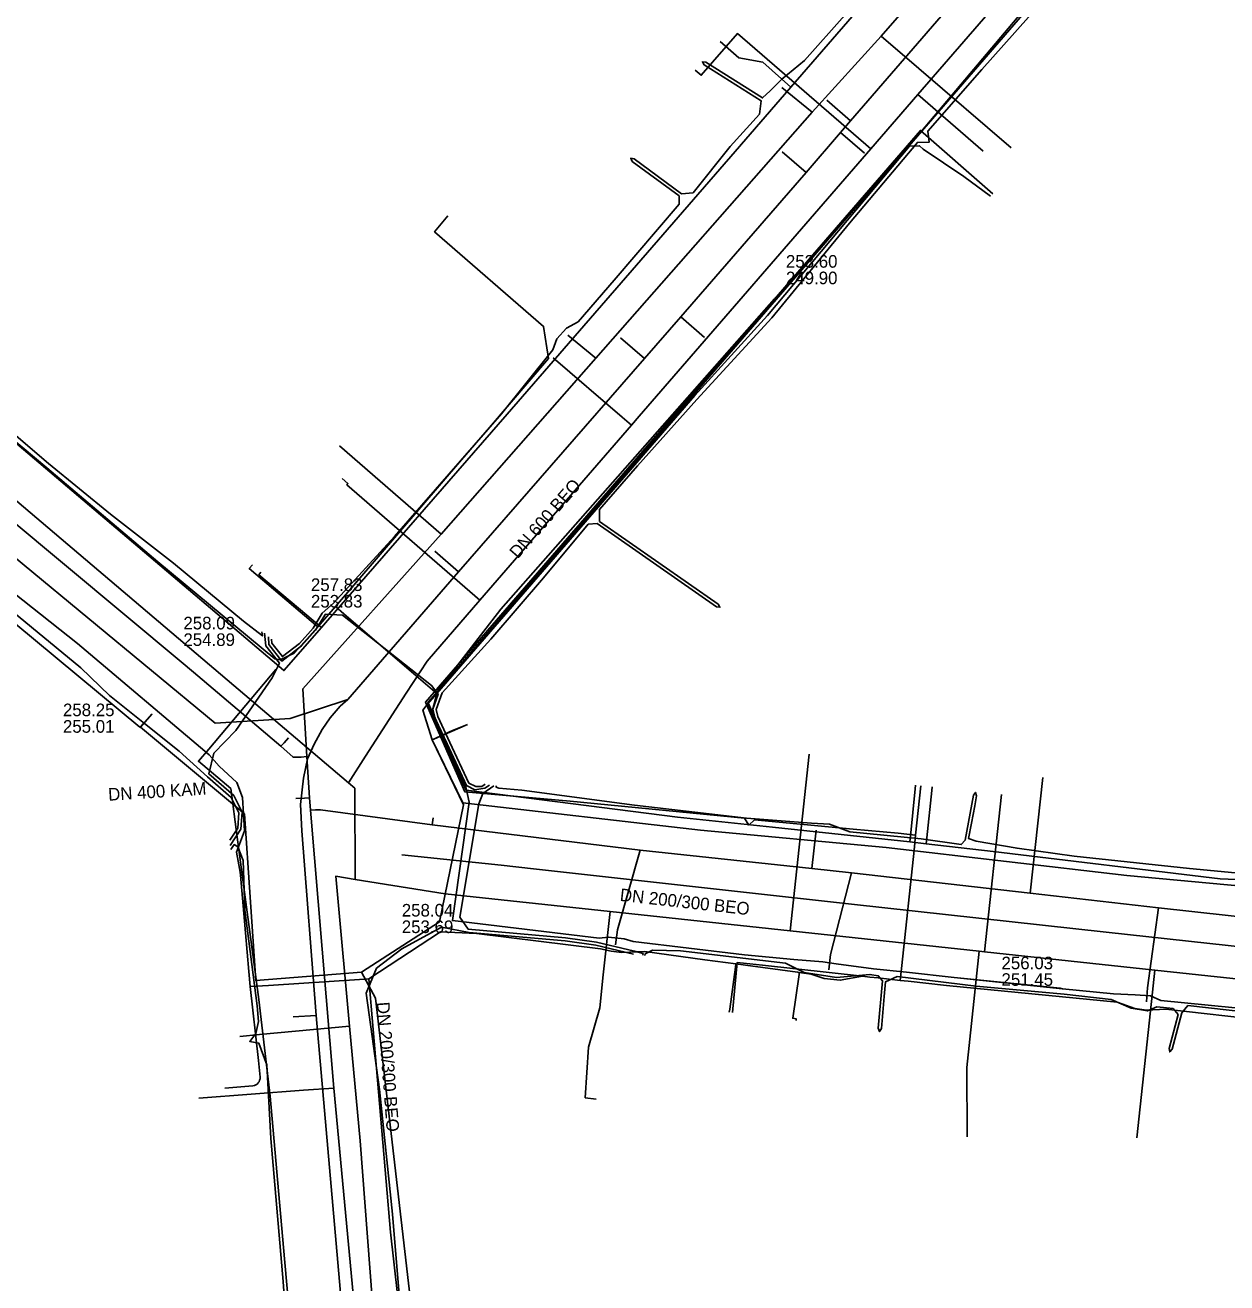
# Model space of a CAD drawing. Extents: x -600309 to -598967, y -1161267 to -1160292.
# Drawn here: x -599538.1 to -599461.8, y -1160445.2 to -1160365.4 of the extents above; entities that cross this region are included whole.
import ezdxf

# ---------------------------------------------------------------- set-up
doc = ezdxf.new("R2010")
doc.units = 0
for name, color, linetype in [('Vrstva 12', 7, 'Continuous'), ('Vrstva 13', 7, 'Continuous'), ('Vrstva 16', 7, 'Continuous'), ('Vrstva 42', 7, 'Continuous'), ('Vrstva 51', 7, 'Continuous'), ('Vrstva 55', 7, 'Continuous'), ('Vrstva 9', 7, 'Continuous')]:
    doc.layers.add(name, color=color, linetype=linetype)

msp = doc.modelspace()

# ---------------------------------------------------------------- linework, layer by layer
at = {"layer": 'Vrstva 12'}
for points in [[(-599511.41, -1160407.11), (-599503.28, -1160397.68), (-599490.18, -1160382.54), (-599472.11, -1160361.63), (-599455.04, -1160341.92), (-599440.78, -1160325.48), (-599438.86, -1160323.26)], [(-599520.79, -1160405.02), (-599521.03, -1160405.3), (-599521.92, -1160405.72), (-599522.26, -1160405.65), (-599529.68, -1160399.49), (-599536.74, -1160393.54), (-599545.61, -1160386.1), (-599550.23, -1160382.33), (-599559.24, -1160374.38), (-599564.39, -1160370.06)], [(-599476.7, -1160376.15), (-599481.3, -1160372.12), (-599512.7, -1160408.4), (-599510.21, -1160414.08), (-599503.53, -1160414.68), (-599492.45, -1160415.77), (-599492.18, -1160416.2), (-599491.82, -1160415.86), (-599485.56, -1160416.46), (-599482.71, -1160416.72)], [(-599476.84, -1160376.3), (-599478.54, -1160375.05), (-599481.11, -1160373.31), (-599481.35, -1160373.1), (-599481.98, -1160373.12), (-599491, -1160383.87), (-599495.62, -1160388.95), (-599511.98, -1160407.84)], [(-599511.29, -1160377.55), (-599512.13, -1160378.55), (-599505.21, -1160384.56), (-599504.89, -1160386.6), (-599508.65, -1160390.97), (-599510.42, -1160393.03), (-599518.42, -1160402.33)], [(-599524.59, -1160418.49), (-599524.69, -1160417.92), (-599524.18, -1160416.57), (-599524.31, -1160414.45), (-599524.68, -1160413.5), (-599525.8, -1160412.47), (-599526.43, -1160411.74), (-599534.79, -1160404.68), (-599541.75, -1160399.17)], [(-599519.53, -1160403.62), (-599523.89, -1160399.92), (-599523.69, -1160399.68)], [(-599518.42, -1160402.33), (-599519.53, -1160403.62)], [(-599518.42, -1160402.33), (-599517.88, -1160402.8), (-599512.25, -1160407.61), (-599511.98, -1160407.84)], [(-599519.53, -1160403.62), (-599520.79, -1160405.02)], [(-599510.96, -1160411.91), (-599512.55, -1160408.4), (-599511.41, -1160407.11)], [(-599511.98, -1160407.84), (-599512.58, -1160408.53), (-599511.45, -1160411.05), (-599510.55, -1160413.05)], [(-599472.43, -1160426.54), (-599479.16, -1160425.87), (-599482.17, -1160425.54), (-599484.28, -1160425.31), (-599486.64, -1160425.01), (-599487.49, -1160424.88), (-599489.32, -1160424.73), (-599492.45, -1160424.43), (-599499.52, -1160423.58), (-599500.09, -1160423.41), (-599501.1, -1160423.32), (-599501.69, -1160423.37), (-599511, -1160422.26), (-599509.94, -1160414.75), (-599510.19, -1160413.58), (-599510.96, -1160411.91)], [(-599510.55, -1160413.05), (-599510.13, -1160413.99), (-599496.71, -1160415.7), (-599490.69, -1160416.34), (-599481.96, -1160417.27)], [(-599481.96, -1160417.27), (-599481.92, -1160416.9), (-599481.62, -1160413.89), (-599481.6, -1160413.66)], [(-599480.93, -1160417.39), (-599480.89, -1160417.01), (-599480.56, -1160414), (-599480.54, -1160413.77)], [(-599482.71, -1160416.72), (-599481.6, -1160416.83)], [(-599481.96, -1160417.27), (-599480.93, -1160417.39)], [(-599480.93, -1160417.39), (-599476.68, -1160417.87)], [(-599476.68, -1160417.87), (-599462.27, -1160419.6), (-599458.78, -1160419.75), (-599454.67, -1160420.12), (-599448.77, -1160420.75)], [(-599524.45, -1160419.38), (-599524.46, -1160419.18), (-599524.59, -1160418.49)], [(-599523.84, -1160426.45), (-599523.92, -1160425.5), (-599524.24, -1160421.8), (-599524.45, -1160419.38)], [(-599516.29, -1160425.96), (-599511.75, -1160422.97), (-599509.46, -1160423.07), (-599501.6, -1160424.05), (-599500.92, -1160424.21), (-599500.25, -1160424.28), (-599498.79, -1160424.22), (-599494.98, -1160424.74)], [(-599494.98, -1160424.74), (-599493.01, -1160425)], [(-599493.43, -1160428.07), (-599493.4, -1160427.88), (-599493.04, -1160425.22), (-599493.01, -1160425)], [(-599493.01, -1160425), (-599492.39, -1160425.09), (-599489.09, -1160425.53), (-599488.98, -1160425.55)], [(-599488.98, -1160425.55), (-599489, -1160425.69), (-599489.4, -1160428.46), (-599489.18, -1160428.49), (-599489.19, -1160428.6)], [(-599488.98, -1160425.55), (-599488.23, -1160425.65), (-599487.4, -1160425.93), (-599486.38, -1160426.04), (-599484.96, -1160425.79)], [(-599523.84, -1160426.45), (-599522.67, -1160426.37), (-599516.58, -1160425.98), (-599516.29, -1160425.96)], [(-599516.29, -1160425.96), (-599514.92, -1160442.02), (-599514.01, -1160450.14), (-599513.85, -1160451.58), (-599513.41, -1160455.92), (-599513.05, -1160460.58), (-599512.73, -1160462.46), (-599510.74, -1160462.37), (-599509.24, -1160462.29)], [(-599484.96, -1160425.79), (-599484.51, -1160425.84), (-599483.97, -1160425.9)], [(-599483.97, -1160425.9), (-599482.58, -1160426.06)], [(-599482.58, -1160426.06), (-599482.08, -1160426.11)], [(-599482.08, -1160426.11), (-599479.64, -1160426.38), (-599468.81, -1160427.44), (-599467.69, -1160427.84), (-599466.94, -1160427.94), (-599465.71, -1160427.88), (-599459.35, -1160428.6)], [(-599523.84, -1160426.45), (-599523.31, -1160431.14), (-599523.2, -1160432.2), (-599523.2, -1160432.3), (-599523.23, -1160432.39), (-599523.26, -1160432.48), (-599523.32, -1160432.56), (-599523.39, -1160432.63), (-599523.47, -1160432.68), (-599523.56, -1160432.72), (-599523.66, -1160432.74), (-599525.44, -1160432.89)], [(-599375, -1160437.17), (-599391.12, -1160435.4), (-599391.72, -1160435.17), (-599392.82, -1160435.09), (-599393.5, -1160435.18), (-599418.63, -1160432.43), (-599419.28, -1160432.19), (-599420.23, -1160432.07), (-599420.96, -1160432.15), (-599430.55, -1160431.1), (-599431.32, -1160430.88), (-599432.28, -1160430.8), (-599433.19, -1160430.84), (-599454.93, -1160428.47), (-599458.31, -1160428.1), (-599466.03, -1160427.32), (-599466.7, -1160427.03), (-599467.66, -1160426.97), (-599469.04, -1160426.91), (-599472.28, -1160426.59), (-599472.43, -1160426.54)]]:
    msp.add_lwpolyline(points, dxfattribs=at)
at = {"layer": 'Vrstva 13'}
for p, q in [((-599488.17, -1160370.96), (-599490.084, -1160369.397)), ((-599501.89, -1160386.58), (-599503.667, -1160385.118)), ((-599511.7, -1160397.75), (-599518.156, -1160392.138)), ((-599521.879, -1160411.199), (-599521.668, -1160410.972)), ((-599521.668, -1160410.972), (-599521.391, -1160410.664)), ((-599520.6, -1160411.88), (-599520.919, -1160411.889)), ((-599520.23, -1160411.858), (-599520.6, -1160411.88)), ((-599520.21, -1160412.18), (-599520.23, -1160411.858)), ((-599474.322, -1160420.514), (-599473.517, -1160413.182)), ((-599520.38, -1160414.49), (-599520.93, -1160414.52)), ((-599520.063, -1160414.476), (-599520.38, -1160414.49)), ((-599520.01, -1160415.26), (-599519.693, -1160415.239)), ((-599512.272, -1160416.191), (-599512.21, -1160415.74)), ((-599488.193, -1160418.945), (-599487.91, -1160416.52))]:
    msp.add_line(p, q, dxfattribs=at)
for points in [[(-599520.23, -1160411.858), (-599520.497, -1160407.556), (-599511.7, -1160397.75), (-599501.89, -1160386.58), (-599488.17, -1160370.96), (-599483.778, -1160366.145), (-599475.58, -1160356.73), (-599467.01, -1160346.82), (-599463.54, -1160342.83), (-599453.5, -1160331.075), (-599448.31, -1160325.26), (-599447.463, -1160324.275)], [(-599489.51, -1160369.37), (-599450.83, -1160324.79)], [(-599521.879, -1160411.199), (-599527.43, -1160406.5), (-599528.216, -1160405.847), (-599546.62, -1160390.5), (-599552.956, -1160385.346), (-599558.22, -1160380.82), (-599567.83, -1160372.68), (-599569.305, -1160371.512), (-599573.31, -1160368.18), (-599577.81, -1160364.3), (-599578.929, -1160363.357), (-599592.25, -1160352.35), (-599596.34, -1160348.782), (-599599.1, -1160346.403), (-599603.67, -1160342.52)], [(-599489.51, -1160369.37), (-599491.29, -1160367.8), (-599492.81, -1160367.52), (-599494, -1160366.47)], [(-599483.778, -1160366.145), (-599481.389, -1160368.189), (-599475.545, -1160373.217)], [(-599522.02, -1160406.11), (-599529.15, -1160400.07), (-599551.65, -1160380.98), (-599567.56, -1160367.59)], [(-599519.04, -1160403.36), (-599507.51, -1160390.12), (-599493.06, -1160373.47), (-599489.51, -1160369.37)], [(-599519.3, -1160403.66), (-599523.27, -1160400.32), (-599523.15, -1160400.16)], [(-599522.02, -1160406.11), (-599521.69, -1160406.4), (-599519.3, -1160403.66)], [(-599519.3, -1160403.66), (-599519.04, -1160403.36)], [(-599522.02, -1160406.11), (-599522.2, -1160406.32), (-599526.46, -1160411.38), (-599527.11, -1160412.15), (-599525.06, -1160413.88), (-599524.65, -1160416.96), (-599523.28, -1160427.27)], [(-599520.919, -1160411.889), (-599521.103, -1160411.891), (-599521.879, -1160411.199)], [(-599520.21, -1160412.18), (-599520.172, -1160412.835), (-599520.063, -1160414.476), (-599520.01, -1160415.26)], [(-599481.27, -1160413.7), (-599481.6, -1160416.83)], [(-599349.316, -1160433.687), (-599391.785, -1160429.236), (-599396.792, -1160428.663), (-599406.87, -1160427.61), (-599419.36, -1160426.45), (-599424.306, -1160425.875), (-599431.43, -1160425.22), (-599441.594, -1160424.161), (-599466.19, -1160421.46), (-599474.322, -1160420.514), (-599485.66, -1160419.23), (-599488.193, -1160418.945), (-599499.07, -1160417.79), (-599512.272, -1160416.191), (-599519.357, -1160415.227), (-599519.693, -1160415.239)], [(-599520.01, -1160415.26), (-599518.51, -1160432.89), (-599516.65, -1160452.74), (-599515.38, -1160465.73), (-599515.106, -1160469.131), (-599512.7, -1160496.18), (-599512.26, -1160500.36)], [(-599481.6, -1160416.83), (-599481.7, -1160417.8), (-599482.48, -1160425.1), (-599482.58, -1160426.06)], [(-599499.07, -1160417.79), (-599500.524, -1160422.847), (-599500.65, -1160423.8)], [(-599485.66, -1160419.23), (-599487.006, -1160424.411), (-599487.11, -1160425.38)], [(-599466.19, -1160421.46), (-599466.874, -1160426.532), (-599466.952, -1160427.422)], [(-599493.22, -1160428.1), (-599492.92, -1160424.91), (-599491.32, -1160425.09)], [(-599491.32, -1160425.09), (-599484.96, -1160425.79)], [(-599523.28, -1160427.27), (-599523.05, -1160429.26)], [(-599523.05, -1160429.26), (-599522.57, -1160433.41), (-599521.72, -1160443)], [(-599518.51, -1160432.89), (-599520.444, -1160433.024), (-599527.081, -1160433.519)], [(-599521.72, -1160443), (-599517.05, -1160495.41)]]:
    msp.add_lwpolyline(points, dxfattribs=at)
at = {"layer": 'Vrstva 16'}
for points in [[(-599517.6, -1160413.51), (-599525.3, -1160406.98), (-599539.78, -1160394.69), (-599540.12, -1160394.402), (-599549.53, -1160386.42), (-599551.43, -1160384.8), (-599565.35, -1160372.91), (-599569.07, -1160369.73), (-599570.72, -1160368.32), (-599576.37, -1160363.55), (-599580.51, -1160360.07), (-599598.08, -1160345.26), (-599599.02, -1160344.47), (-599601.99, -1160341.96), (-599606.74, -1160337.77), (-599607.17, -1160337.39), (-599626.54, -1160320.28), (-599631.94, -1160315.5), (-599634.25, -1160313.47), (-599635.36, -1160312.24), (-599644.87, -1160301.83), (-599647.3, -1160299.19), (-599653.578, -1160292.347)], [(-599412.962, -1160292.347), (-599425.25, -1160305.5), (-599430.08, -1160311.05), (-599433.02, -1160314.26), (-599434.51, -1160315.89), (-599437.89, -1160319.57), (-599450.3, -1160333.9), (-599463.22, -1160348.81), (-599464.031, -1160349.746), (-599468.53, -1160354.94), (-599481.45, -1160369.85), (-599484.45, -1160373.3), (-599499.14, -1160390.25), (-599499.629, -1160390.815), (-599509.25, -1160401.92), (-599512.6, -1160405.79), (-599513.92, -1160407.83), (-599516.51, -1160411.83), (-599517.6, -1160413.51)], [(-599484.45, -1160373.3), (-599492.91, -1160365.98), (-599495.2, -1160368.62), (-599495.58, -1160368.29)], [(-599481.45, -1160369.85), (-599477.31, -1160373.44)], [(-599504.606, -1160386.549), (-599500.214, -1160390.314), (-599499.629, -1160390.815)], [(-599509.25, -1160401.92), (-599517.69, -1160394.6), (-599517.63, -1160394.53), (-599518, -1160394.2)], [(-599489.56, -1160422.91), (-599488.36, -1160411.7)], [(-599518.29, -1160420.6), (-599518.4, -1160419.45), (-599517.17, -1160419.65), (-599517.18, -1160413.86), (-599517.6, -1160413.51)], [(-599477.22, -1160424.24), (-599476.15, -1160414.26)], [(-599388.89, -1160434.18), (-599390.2, -1160433.68), (-599400.13, -1160432.6), (-599403.94, -1160432.19), (-599417.15, -1160430.75), (-599421, -1160430.33), (-599428.99, -1160429.46), (-599433.29, -1160428.99), (-599444.79, -1160427.73), (-599448.79, -1160427.29), (-599466.42, -1160425.4), (-599477.22, -1160424.24), (-599477.56, -1160424.2), (-599489.56, -1160422.91), (-599500.99, -1160421.69), (-599511.45, -1160420.56), (-599517.17, -1160419.65)], [(-599518.29, -1160420.6), (-599517.52, -1160428.96), (-599516.84, -1160436.23), (-599515.3, -1160456.52), (-599514.56, -1160463.17), (-599514.39, -1160464.68), (-599510.84, -1160496.43), (-599510.65, -1160498.19), (-599510.17, -1160503.01), (-599510.38, -1160506.04)], [(-599500.99, -1160421.69), (-599501.42, -1160425.71), (-599501.65, -1160427.79), (-599502.36, -1160430.3), (-599502.57, -1160433.5), (-599501.87, -1160433.6)], [(-599477.56, -1160424.2), (-599478.35, -1160431.59), (-599478.32, -1160435.97)], [(-599467.56, -1160436.04), (-599466.63, -1160427.39), (-599466.42, -1160425.4)], [(-599523.23, -1160429.489), (-599524.479, -1160429.605)], [(-599517.52, -1160428.96), (-599523.23, -1160429.489)]]:
    msp.add_lwpolyline(points, dxfattribs=at)
at = {"layer": 'Vrstva 42'}
for points in [[(-599473.03, -1160363.35), (-599477.39, -1160368.26), (-599480.83, -1160372.17), (-599480.74, -1160372.87), (-599481.49, -1160372.88), (-599485.8, -1160378.01), (-599490.72, -1160384.01), (-599495.49, -1160389.19), (-599499.25, -1160393.41), (-599501.66, -1160396.18), (-599501.66, -1160396.928), (-599494.127, -1160402.183), (-599494.02, -1160402.38), (-599494.241, -1160402.347), (-599501.819, -1160397.061), (-599502.37, -1160397.1), (-599505.22, -1160400.52), (-599508.55, -1160404.41), (-599511.646, -1160407.799), (-599511.736, -1160408.033), (-599512.026, -1160408.856), (-599511.925, -1160409.308), (-599511.149, -1160410.968), (-599509.944, -1160413.537), (-599509.516, -1160413.76), (-599509.13, -1160413.76), (-599508.921, -1160413.608)], [(-599522.474, -1160404.399), (-599522.447, -1160404.663), (-599521.786, -1160405.513), (-599520.698, -1160404.686), (-599519.841, -1160403.711), (-599519.26, -1160402.75), (-599518.54, -1160402.11), (-599514.68, -1160397.89), (-599507.89, -1160390.1), (-599504.63, -1160386.05), (-599504.37, -1160385.35), (-599503.76, -1160384.67), (-599503.01, -1160384.26), (-599500.72, -1160381.62), (-599496.6, -1160376.81), (-599496.608, -1160376.276), (-599499.578, -1160374.089), (-599499.68, -1160373.89), (-599499.46, -1160373.928), (-599496.455, -1160376.14), (-599495.72, -1160376.09), (-599493.36, -1160373.15), (-599491.5, -1160371.09), (-599491.403, -1160370.24), (-599495.014, -1160367.961), (-599495.13, -1160367.77), (-599494.908, -1160367.792), (-599491.312, -1160370.061), (-599490.82, -1160369.62), (-599490.1, -1160368.88), (-599488.65, -1160367.68), (-599486.09, -1160364.81)], [(-599543.41, -1160387.47), (-599536.63, -1160393.25), (-599532.69, -1160396.47), (-599528.69, -1160399.58), (-599524.26, -1160403.26), (-599523.05, -1160404.2), (-599523.091, -1160403.937)], [(-599525.116, -1160417.158), (-599524.608, -1160416.387), (-599524.542, -1160415.43), (-599525.031, -1160414.452), (-599526.536, -1160413.135), (-599528.33, -1160411.5), (-599530.65, -1160409.66), (-599532.75, -1160407.97), (-599534.57, -1160406.23), (-599539.28, -1160402.35)], [(-599522.671, -1160404.259), (-599522.64, -1160404.74), (-599521.822, -1160405.791), (-599520.562, -1160404.834), (-599519.679, -1160403.829), (-599519.1, -1160402.87), (-599519.052, -1160402.818), (-599517.97, -1160402.89), (-599512.32, -1160407.34), (-599511.902, -1160407.903), (-599512.234, -1160408.844), (-599512.115, -1160409.373), (-599511.879, -1160409.877), (-599511.331, -1160411.052), (-599510.096, -1160413.683), (-599509.564, -1160413.96), (-599508.93, -1160413.86), (-599508.65, -1160413.66)], [(-599525.107, -1160417.502), (-599524.412, -1160416.453), (-599524.338, -1160415.39), (-599524.869, -1160414.328), (-599526.444, -1160412.95), (-599526.13, -1160411.64), (-599524.74, -1160410.2), (-599522.43, -1160406.85), (-599521.969, -1160405.928), (-599522.833, -1160404.817), (-599522.914, -1160404.026)], [(-599508.371, -1160413.707), (-599509.064, -1160414.202), (-599509.32, -1160414.86), (-599510.52, -1160422.05), (-599510.004, -1160422.802), (-599503.809, -1160423.351), (-599501.861, -1160423.622), (-599499.445, -1160424.203), (-599498.897, -1160424.35), (-599498.911, -1160424.45)], [(-599455.53, -1160419.77), (-599464.21, -1160418.95), (-599471.54, -1160418.18), (-599475.16, -1160417.67), (-599477.75, -1160417.21), (-599478.234, -1160417.051), (-599478.052, -1160416.079), (-599477.847, -1160414.978), (-599477.728, -1160414.345), (-599477.79, -1160414.13), (-599477.925, -1160414.308), (-599478.459, -1160417.167), (-599478.7, -1160417.44), (-599481.24, -1160417.07), (-599485.77, -1160416.63), (-599487.06, -1160416.15), (-599488.21, -1160416.07), (-599492.33, -1160415.76), (-599499.45, -1160414.94), (-599506.6, -1160413.99), (-599508.04, -1160413.86), (-599508.213, -1160413.803), (-599508.212, -1160413.699)], [(-599521.25, -1160452.14), (-599521.74, -1160445.15), (-599522.51, -1160436.09), (-599522.77, -1160431.41), (-599523.27, -1160430.04), (-599523.86, -1160429.93), (-599523.48, -1160429.42), (-599523.3, -1160428.67), (-599523.38, -1160427.67), (-599524.17, -1160421.59), (-599524.27, -1160418.44), (-599524.61, -1160417.58), (-599524.836, -1160417.436), (-599525.057, -1160417.759)], [(-599499.495, -1160424.397), (-599501.899, -1160423.818), (-599503.831, -1160423.549), (-599509.939, -1160423.01), (-599511.69, -1160422.68), (-599514.2, -1160424.06), (-599515.82, -1160425.28), (-599516.46, -1160426.87), (-599515.62, -1160432.98), (-599514.8, -1160440.89), (-599514.11, -1160449.03)], [(-599498.783, -1160424.472), (-599498.769, -1160424.376), (-599498.3, -1160424.13), (-599496.53, -1160424.17), (-599489.86, -1160424.97), (-599488.68, -1160425.55), (-599486.63, -1160425.86), (-599484.5, -1160425.67), (-599483.97, -1160425.76), (-599483.701, -1160426.082), (-599483.972, -1160429.092), (-599483.89, -1160429.3), (-599483.772, -1160429.11), (-599483.589, -1160427.068), (-599483.505, -1160426.143), (-599482.76, -1160425.81), (-599477.76, -1160426.41), (-599472.18, -1160426.93), (-599469.19, -1160427.26), (-599467.93, -1160427.81), (-599466.89, -1160427.99), (-599466.3, -1160427.74), (-599465.26, -1160427.83), (-599464.938, -1160428.216), (-599465.515, -1160430.371), (-599465.47, -1160430.59), (-599465.322, -1160430.423), (-599464.705, -1160428.118), (-599464.32, -1160427.64), (-599457.96, -1160428.36)]]:
    msp.add_lwpolyline(points, dxfattribs=at)
at = {"layer": 'Vrstva 51'}
for points in [[(-599440.78, -1160325.48), (-599455.04, -1160341.92), (-599472.11, -1160361.63), (-599490.18, -1160382.54), (-599503.28, -1160397.68), (-599511.94, -1160407.7), (-599512.28, -1160408.99), (-599510.96, -1160411.91)], [(-599458.31, -1160428.1), (-599466.03, -1160427.32), (-599466.7, -1160427.03), (-599467.66, -1160426.97), (-599469.04, -1160426.91), (-599472.28, -1160426.59), (-599479.16, -1160425.87), (-599482.17, -1160425.54), (-599484.28, -1160425.31), (-599486.64, -1160425.01), (-599487.49, -1160424.88), (-599489.32, -1160424.73), (-599492.45, -1160424.43), (-599499.52, -1160423.58), (-599500.09, -1160423.41), (-599501.1, -1160423.32), (-599501.69, -1160423.37), (-599511, -1160422.26), (-599509.94, -1160414.75), (-599510.19, -1160413.58), (-599510.96, -1160411.91)]]:
    msp.add_lwpolyline(points, dxfattribs=at)
at = {"layer": 'Vrstva 55'}
for points in [[(-599426.73, -1160314.63), (-599427.57, -1160315.27), (-599428.75, -1160316.34), (-599431.22, -1160314.57), (-599439.267, -1160323.559), (-599462.83, -1160350.53), (-599472.64, -1160361.968), (-599483.17, -1160374.47), (-599490.562, -1160382.798), (-599507.921, -1160402.503), (-599512.88, -1160408.9), (-599512.29, -1160410.79), (-599511, -1160410.2), (-599510.04, -1160409.82)], [(-599510.04, -1160409.82), (-599511, -1160410.2), (-599512.29, -1160410.79), (-599510.29, -1160414.91), (-599511.82, -1160422.34), (-599516.77, -1160425.53), (-599523.48, -1160426.07), (-599524.2, -1160415.49), (-599530.79, -1160409.98), (-599530.065, -1160409.165), (-599530.83, -1160409.98), (-599550.726, -1160393.492)], [(-599510.04, -1160409.82), (-599511, -1160410.2), (-599512.29, -1160410.79), (-599510.29, -1160414.91), (-599511.82, -1160422.34), (-599516.77, -1160425.53), (-599515.881, -1160427.191), (-599513.31, -1160449.288), (-599511.94, -1160465.26), (-599509.63, -1160492.09)], [(-599510.04, -1160409.82), (-599512.29, -1160410.79), (-599510.329, -1160414.795), (-599495.26, -1160416.53), (-599483.466, -1160417.624), (-599468.19, -1160419.4), (-599459.747, -1160420.187), (-599449.33, -1160421.43), (-599434.002, -1160423.006), (-599426.47, -1160423.98), (-599416.06, -1160425.14), (-599410.261, -1160425.842), (-599402.19, -1160426.65), (-599384.528, -1160428.285), (-599375.04, -1160429.47), (-599358.765, -1160430.819)]]:
    msp.add_lwpolyline(points, dxfattribs=at)
at = {"layer": 'Vrstva 9'}
for p, q in [((-599487.236, -1160370.204), (-599485.723, -1160371.512)), ((-599484.851, -1160373.56), (-599486.364, -1160372.253)), ((-599490.067, -1160373.48), (-599488.554, -1160374.788)), ((-599495.001, -1160385.261), (-599496.508, -1160383.947)), ((-599500.323, -1160385.279), (-599498.815, -1160386.593)), ((-599512.117, -1160398.81), (-599510.609, -1160400.124)), ((-599521.29, -1160409.43), (-599517.642, -1160408.236)), ((-599526.051, -1160409.731), (-599521.29, -1160409.43)), ((-599521.104, -1160428.365), (-599519.643, -1160428.286))]:
    msp.add_line(p, q, dxfattribs=at)
for points in [[(-599491.9, -1160378.66), (-599488.554, -1160374.788), (-599486.364, -1160372.253), (-599485.723, -1160371.512), (-599479.158, -1160363.915), (-599478.884, -1160363.598), (-599473.555, -1160357.431), (-599463.08, -1160345.31)], [(-599563.19, -1160378.91), (-599562.336, -1160379.62), (-599561.514, -1160380.304), (-599553.194, -1160387.221), (-599548.457, -1160391.159), (-599545.758, -1160393.403), (-599538.168, -1160399.713), (-599526.051, -1160409.731)], [(-599517.642, -1160408.236), (-599510.609, -1160400.124), (-599498.815, -1160386.593), (-599496.508, -1160383.947), (-599492.329, -1160379.153), (-599491.9, -1160378.66)], [(-599517, -1160458.43), (-599519.643, -1160428.286), (-599520.549, -1160416.563), (-599520.636, -1160414.902), (-599520.435, -1160413.227), (-599520.192, -1160412.003), (-599519.76, -1160411.057), (-599519.258, -1160410.135), (-599518.755, -1160409.399), (-599518.125, -1160408.663), (-599517.642, -1160408.236)], [(-599514.215, -1160418.079), (-599507.896, -1160418.753), (-599505.858, -1160418.979), (-599485.661, -1160421.213), (-599469.51, -1160423)], [(-599469.51, -1160423), (-599460.402, -1160423.978), (-599440.178, -1160426.148), (-599439.115, -1160426.262), (-599430.792, -1160427.156), (-599424.79, -1160427.8)]]:
    msp.add_lwpolyline(points, dxfattribs=at)

# ---------------------------------------------------------------- texts
at = {"layer": 'Vrstva 12'}
for s, p in [('253.60', (-599489.83, -1160380.832)), ('249.90', (-599489.83, -1160381.882)), ('257.83', (-599519.974, -1160401.346)), ('253.83', (-599519.974, -1160402.396)), ('258.09', (-599528.066, -1160403.784)), ('254.89', (-599528.066, -1160404.834)), ('258.25', (-599535.711, -1160409.29)), ('255.01', (-599535.711, -1160410.34)), ('258.04', (-599514.208, -1160422.002)), ('253.69', (-599514.208, -1160423.052)), ('256.03', (-599476.15, -1160425.349)), ('251.45', (-599476.15, -1160426.399))]:
    msp.add_text(s, height=0.8, dxfattribs=at).set_placement(p)
for s, rotation, p in [('DN 600 BEO', 48.93059, (-599506.847, -1160399.338)), ('DN 400 KAM', 3.61743, (-599532.818, -1160414.658)), ('DN 200/300 BEO', 353.68685, (-599500.397, -1160421.007)), ('DN 200/300 BEO', 274.4193, (-599515.795, -1160427.447))]:
    msp.add_text(s, height=0.8, rotation=rotation, dxfattribs=at).set_placement(p)

doc.saveas('drawing.dxf')
